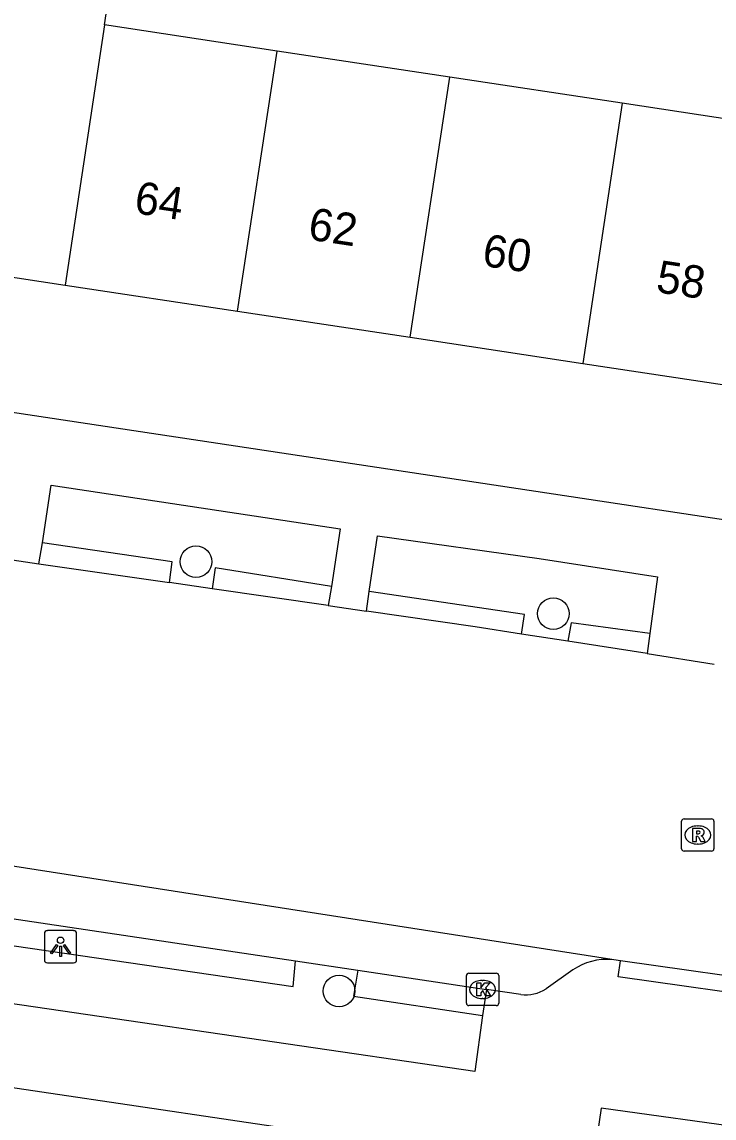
# Model space of a CAD drawing. Extents: x 163010 to 163853, y 382793 to 383982.
# Drawn here: x 163517.86 to 163539.27, y 383417.14 to 383451.04 of the extents above; entities that cross this region are included whole.
import ezdxf

# ---------------------------------------------------------------- set-up
doc = ezdxf.new("R2010")
doc.units = 0
for name, color, linetype in [('IMGEO_Boom', 7, 'Continuous'), ('IMGEO_Kolk', 7, 'Continuous'), ('IMGEO_Lichtpunt', 7, 'Continuous'), ('IMGEO_Pand', 7, 'Continuous'), ('IMGEO_Pand_nummerreeks', 7, 'Continuous'), ('IMGEO_Parkeervlak_gesloten', 7, 'Continuous'), ('IMGEO_Rijbaan_lokaal_gesloten', 7, 'Continuous'), ('IMGEO_Rijbaan_lokaal_open', 7, 'Continuous'), ('IMGEO_Rioolput', 7, 'Continuous'), ('IMGEO_Voetpad_open', 7, 'Continuous')]:
    doc.layers.add(name, color=color, linetype=linetype)

msp = doc.modelspace()

# ---------------------------------------------------------------- linework, layer by layer
at = {"layer": 'IMGEO_Boom'}
for centre in [(163523.244, 383434.345), (163534.297, 383432.741), (163527.671, 383421.068)]:
    msp.add_circle(centre, 0.489, dxfattribs=at)
at = {"layer": 'IMGEO_Kolk'}
for p, q in [((163531.607, 383420.692), (163531.607, 383421.544)), ((163531.682, 383421.618), (163532.534, 383421.618)), ((163532.608, 383421.544), (163532.608, 383420.692)), ((163532.095, 383421.398), (163532.12, 383421.398)), ((163532.118, 383420.838), (163532.093, 383420.838)), ((163532.534, 383420.618), (163531.682, 383420.618))]:
    msp.add_line(p, q, dxfattribs=at)
for points in [[(163531.607, 383420.692), (163531.607, 383421.544)], [(163531.682, 383421.618), (163532.534, 383421.618)], [(163532.608, 383421.544), (163532.608, 383420.692)], [(163531.928, 383421.318), (163532.051, 383421.318), (163532.051, 383421.167), (163532.181, 383421.318), (163532.345, 383421.318), (163532.199, 383421.167), (163532.352, 383420.918), (163532.2, 383420.918), (163532.115, 383421.082), (163532.051, 383421.015), (163532.051, 383420.918), (163531.928, 383420.918), (163531.928, 383421.318)], [(163532.534, 383420.618), (163531.682, 383420.618)]]:
    msp.add_lwpolyline(points, dxfattribs=at)
for centre, start, end in [((163531.684, 383421.542), 91.552, 178.448), ((163531.684, 383421.542), 91.552, 178.448), ((163532.532, 383421.542), 1.552, 88.448), ((163532.532, 383421.542), 1.552, 88.448), ((163531.684, 383420.694), 181.552, 268.448), ((163531.684, 383420.694), 181.552, 268.448), ((163532.532, 383420.694), 271.552, 358.448), ((163532.532, 383420.694), 271.552, 358.448)]:
    msp.add_arc(centre, 0.0765, start, end, dxfattribs=at)
for centre, major_axis, ratio, start_param, end_param in [((163532.094, 383421.118), (-0.387, 0.002), 0.722429, 4.712389, 7.853982), ((163532.119, 383421.118), (-0.39, 0.002), 0.717154, 1.570796, 4.712389)]:
    msp.add_ellipse(centre, major_axis=major_axis, ratio=ratio, start_param=start_param, end_param=end_param, dxfattribs=at)
at = {"layer": 'IMGEO_Lichtpunt'}
for p, q in [((163518.557, 383422.84), (163518.557, 383422.033)), ((163518.557, 383422.84), (163518.557, 383422.033)), ((163519.459, 383422.935), (163518.651, 383422.935)), ((163519.459, 383422.935), (163518.651, 383422.935)), ((163519.553, 383422.033), (163519.553, 383422.84)), ((163519.553, 383422.033), (163519.553, 383422.84)), ((163518.651, 383421.939), (163519.459, 383421.939)), ((163518.651, 383421.939), (163519.459, 383421.939))]:
    msp.add_line(p, q, dxfattribs=at)
for points in [[(163518.931, 383422.504), (163518.97, 383422.476), (163518.782, 383422.214), (163518.744, 383422.241), (163518.931, 383422.504)], [(163519.143, 383422.476), (163519.181, 383422.503), (163519.368, 383422.241), (163519.329, 383422.213), (163519.143, 383422.476)], [(163519.033, 383422.456), (163519.08, 383422.456), (163519.08, 383422.134), (163519.033, 383422.134), (163519.033, 383422.456)]]:
    msp.add_lwpolyline(points, dxfattribs=at)
msp.add_circle((163519.056, 383422.638), 0.0994, dxfattribs=at)
for centre, start, end in [((163518.651, 383422.84), 90, 180), ((163518.651, 383422.84), 90, 180), ((163519.459, 383422.84), 0, 90), ((163519.459, 383422.84), 0, 90), ((163518.651, 383422.033), 180, 270), ((163518.651, 383422.033), 180, 270), ((163519.459, 383422.033), 270, 0), ((163519.459, 383422.033), 270, 360)]:
    msp.add_arc(centre, 0.0946, start, end, dxfattribs=at)
at = {"layer": 'IMGEO_Pand'}
for points in [[(163520.413, 383450.947), (163521.005, 383454.857), (163515.667, 383455.665)], [(163520.413, 383450.947), (163519.194, 383442.902)], [(163525.752, 383450.138), (163520.413, 383450.947)], [(163524.533, 383442.093), (163525.752, 383450.138)], [(163531.091, 383449.329), (163525.752, 383450.138)], [(163529.872, 383441.285), (163531.091, 383449.329)], [(163536.43, 383448.521), (163531.091, 383449.329)], [(163536.43, 383448.521), (163535.211, 383440.476)], [(163541.77, 383447.712), (163536.43, 383448.521)], [(163513.855, 383443.711), (163519.194, 383442.902)], [(163519.194, 383442.902), (163524.533, 383442.093)], [(163524.533, 383442.093), (163529.872, 383441.285)], [(163529.872, 383441.285), (163535.211, 383440.476)], [(163535.211, 383440.476), (163540.551, 383439.667)]]:
    msp.add_lwpolyline(points, dxfattribs=at)
at = {"layer": 'IMGEO_Parkeervlak_gesloten'}
msp.add_lwpolyline([(163526.327, 383421.997), (163528.254, 383421.709)], dxfattribs=at)
at = {"layer": 'IMGEO_Rijbaan_lokaal_gesloten'}
for points in [[(163516.311, 383434.593), (163518.176, 383434.313), (163518.386, 383434.283)], [(163518.386, 383434.283), (163522.424, 383433.698)], [(163523.74, 383433.507), (163522.424, 383433.698)], [(163527.329, 383432.987), (163523.74, 383433.507)], [(163527.329, 383432.987), (163528.521, 383432.814)], [(163533.308, 383432.106), (163531.877, 383432.328), (163528.521, 383432.814)], [(163534.745, 383431.883), (163533.308, 383432.106)], [(163537.196, 383431.503), (163534.745, 383431.883)], [(163537.196, 383431.503), (163539.272, 383431.181)], [(163536.105, 383422.04), (163505.983, 383426.735)], [(163541.619, 383421.258), (163536.374, 383421.998)]]:
    msp.add_lwpolyline(points, dxfattribs=at)
msp.add_arc((163535.955, 383420.197), 1.849, 76.9043, 85.3474, dxfattribs=at)
at = {"layer": 'IMGEO_Rijbaan_lokaal_open'}
msp.add_lwpolyline([(163540.255, 383415.095), (163540.527, 383416.785), (163535.778, 383417.441), (163535.509, 383415.622)], dxfattribs=at)
at = {"layer": 'IMGEO_Rioolput'}
for p, q in [((163538.265, 383425.468), (163538.265, 383426.32)), ((163538.34, 383426.394), (163539.192, 383426.394)), ((163539.266, 383426.32), (163539.266, 383425.468)), ((163538.753, 383426.174), (163538.778, 383426.174)), ((163538.776, 383425.614), (163538.751, 383425.614)), ((163539.192, 383425.394), (163538.34, 383425.394))]:
    msp.add_line(p, q, dxfattribs=at)
for points in [[(163538.265, 383425.468), (163538.265, 383426.32)], [(163538.34, 383426.394), (163539.192, 383426.394)], [(163539.266, 383426.32), (163539.266, 383425.468)], [(163538.854, 383426.092), (163538.602, 383426.094), (163538.602, 383425.694)], [(163538.78, 383426.013), (163538.726, 383426.013), (163538.726, 383425.932)], [(163538.726, 383425.932), (163538.778, 383425.932)], [(163538.602, 383425.694), (163538.726, 383425.694), (163538.726, 383425.856), (163538.737, 383425.856)], [(163538.784, 383425.827), (163538.855, 383425.694), (163538.995, 383425.694), (163538.93, 383425.82)], [(163539.192, 383425.394), (163538.34, 383425.394)]]:
    msp.add_lwpolyline(points, dxfattribs=at)
for centre, radius, start, end in [((163538.342, 383426.318), 0.0765, 91.552, 178.448), ((163538.342, 383426.318), 0.0765, 91.552, 178.448), ((163539.19, 383426.318), 0.0765, 1.552, 88.448), ((163539.19, 383426.318), 0.0765, 1.552, 88.448), ((163538.762, 383426.121), 0.19, 274.7715, 282.9687), ((163538.786, 383425.917), 0.0964, 77.0061, 93.1865), ((163538.8, 383425.974), 0.0378, 276.6634, 79.6772), ((163538.853, 383425.982), 0.109, 350.3612, 89.416), ((163538.851, 383425.982), 0.112, 277.5842, 350.9817), ((163538.736, 383425.803), 0.0533, 26.0293, 88.6989), ((163538.835, 383425.767), 0.108, 29.5134, 73.7905), ((163538.342, 383425.47), 0.0765, 181.552, 268.448), ((163538.342, 383425.47), 0.0765, 181.552, 268.448), ((163539.19, 383425.47), 0.0765, 271.552, 358.448), ((163539.19, 383425.47), 0.0765, 271.552, 358.448)]:
    msp.add_arc(centre, radius, start, end, dxfattribs=at)
for centre, major_axis, ratio, start_param, end_param in [((163538.752, 383425.894), (-0.387, 0.002), 0.722429, 4.712389, 7.853982), ((163538.777, 383425.894), (-0.39, 0.002), 0.717154, 1.570796, 4.712389)]:
    msp.add_ellipse(centre, major_axis=major_axis, ratio=ratio, start_param=start_param, end_param=end_param, dxfattribs=at)
at = {"layer": 'IMGEO_Voetpad_open'}
for points in [[(163566.955, 383431.507), (163507.654, 383440.454)], [(163518.494, 383434.929), (163518.77, 383436.714), (163527.701, 383435.365), (163527.436, 383433.583)], [(163528.602, 383433.419), (163528.862, 383435.15), (163533.859, 383434.446), (163537.52, 383433.874), (163537.287, 383432.121)], [(163518.386, 383434.283), (163518.494, 383434.929)], [(163522.424, 383433.698), (163522.507, 383434.34), (163518.494, 383434.929)], [(163527.436, 383433.583), (163523.84, 383434.152), (163523.74, 383433.507)], [(163527.436, 383433.583), (163527.329, 383432.987)], [(163528.521, 383432.814), (163528.602, 383433.419)], [(163533.308, 383432.106), (163533.405, 383432.715), (163528.602, 383433.419)], [(163537.287, 383432.121), (163534.846, 383432.457), (163534.745, 383431.883)], [(163537.287, 383432.121), (163537.196, 383431.503)], [(163532.11, 383420.314), (163531.868, 383418.579), (163507.075, 383422.213), (163507.309, 383424.015)], [(163515.136, 383423.669), (163515.068, 383422.832), (163526.246, 383421.205), (163526.327, 383421.997)], [(163515.136, 383423.669), (163517.959, 383423.246), (163526.327, 383421.997)], [(163541.619, 383421.258), (163541.55, 383420.763), (163536.305, 383421.503), (163536.374, 383421.998)], [(163528.254, 383421.709), (163528.121, 383420.913), (163532.11, 383420.314)], [(163528.254, 383421.709), (163532.225, 383421.116)], [(163534.905, 383421.721), (163534.074, 383421.136)], [(163532.225, 383421.116), (163532.11, 383420.314)], [(163533.29, 383420.957), (163532.225, 383421.116)], [(163506.828, 383419.94), (163506.799, 383419.679), (163530.144, 383416.217)]]:
    msp.add_lwpolyline(points, dxfattribs=at)
for centre, radius, start, end in [((163535.954, 383420.191), 1.855, 85.3361, 124.4376), ((163533.429, 383422.153), 1.204, 263.3461, 302.3761)]:
    msp.add_arc(centre, radius, start, end, dxfattribs=at)

# ---------------------------------------------------------------- texts
at = {"layer": 'IMGEO_Pand_nummerreeks'}
for s, p in [('64', (163521.302, 383445.131)), ('62', (163526.679, 383444.317)), ('60', (163532.064, 383443.502)), ('58', (163537.444, 383442.687))]:
    msp.add_text(s, height=1, rotation=351.3871, dxfattribs=at).set_placement(p)

doc.saveas('drawing.dxf')
